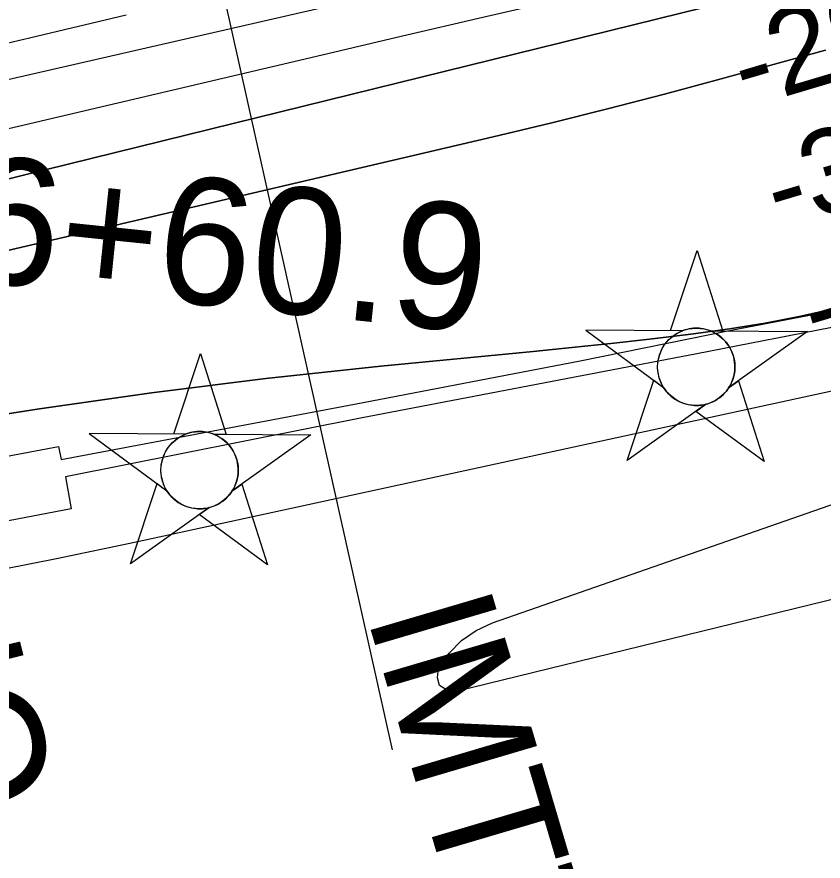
# Model space of a CAD drawing. Extents: x 3567028 to 3605064, y 510945 to 536587.
# Drawn here: x 3598695 to 3599332, y 523549 to 524216 of the extents above; entities that cross this region are included whole.
import ezdxf

# ---------------------------------------------------------------- set-up
doc = ezdxf.new("R2010")
doc.units = 0
for name, color, linetype in [('V-CHAN-DOCK', 7, 'Continuous'), ('V-CHAN-NAID', 7, 'Continuous'), ('V-RIVR-RANG', 7, 'Continuous'), ('V-SURV-IDEN', 7, 'Continuous'), ('V-TOPO-DPTH', 7, 'Continuous'), ('V-TOPO-MAJR', 7, 'Continuous'), ('V-TOPO-MINR', 7, 'Continuous')]:
    doc.layers.add(name, color=color, linetype=linetype)

msp = doc.modelspace()

# ---------------------------------------------------------------- linework, layer by layer
at = {"layer": 'V-CHAN-DOCK'}
for points in [[(3598450.25, 523806.5), (3598447.25, 523823.93), (3598728.12, 523876.98), (3598730.23, 523866.75), (3598962.16, 523910.37), (3599140.4, 523944.59), (3599259.85, 523968.74), (3599351.9, 523986.56), (3599357.39, 523989.43), (3599361.07, 523992.68), (3599364.03, 523997.76), (3599365.88, 524001.39), (3599367.4, 524007.94), (3599367.08, 524013.05), (3599339.46, 524153.68), (3599355.9, 524157.19), (3599362.41, 524151.3), (3599368.96, 524148.69), (3599376.61, 524148.26), (3599496.05, 524170.95), (3599508.99, 524180.43), (3599498.74, 524284.27)], [(3599348.79, 523972.8), (3599232.64, 523950.08), (3598966.8, 523899.39), (3598733.75, 523852.86), (3598738.28, 523827.66), (3598455.93, 523773.54), (3598450.93, 523802.56), (3598342.94, 523781.91), (3598347.48, 523752.66), (3598318.01, 523746.63), (3598312.08, 523775.4), (3598210.55, 523756.56), (3598215.67, 523728.86), (3598185.3, 523722.64), (3598175.13, 523773.13), (3598206.48, 523778.56), (3598209.82, 523760.5), (3598311.27, 523779.31), (3598307.64, 523796.93), (3598338.68, 523802.75), (3598342.23, 523785.84), (3598450.25, 523806.5)]]:
    msp.add_lwpolyline(points, dxfattribs=at)
at = {"layer": 'V-CHAN-NAID'}
for points in [[(3599221.33, 523968.39), (3599211.74, 523968.46), (3599232.87, 524031.95), (3599253.09, 523968.17), (3599243.5, 523968.24), (3599241.93, 523968.82), (3599239.83, 523969.44), (3599237.79, 523969.89), (3599235.76, 523970.19), (3599234.59, 523970.31), (3599233.06, 523970.39), (3599231.33, 523970.39), (3599229.96, 523970.32), (3599228.06, 523970.12), (3599226.69, 523969.9), (3599224.91, 523969.51), (3599223.38, 523969.09), (3599222.35, 523968.76)], [(3599221.33, 523968.39), (3599144.84, 523968.94), (3599206.4, 523923.54), (3599205.29, 523925.45), (3599204.48, 523927.07), (3599203.65, 523929.04), (3599202.96, 523931.1), (3599202.59, 523932.42), (3599202.23, 523934.05), (3599201.99, 523935.49), (3599201.8, 523937.09), (3599201.69, 523938.82), (3599201.68, 523940.41), (3599201.79, 523942.48), (3599201.97, 523944.1), (3599202.36, 523946.3), (3599202.84, 523948.22), (3599203.45, 523950.11), (3599204.1, 523951.79), (3599204.83, 523953.38), (3599205.64, 523954.91), (3599206.7, 523956.65), (3599207.73, 523958.12), (3599208.73, 523959.39), (3599209.73, 523960.53), (3599211.04, 523961.87), (3599212.1, 523962.84), (3599213.81, 523964.23), (3599215.02, 523965.1), (3599216.71, 523966.17), (3599218.44, 523967.12), (3599219.89, 523967.8)], [(3599243.5, 523968.24), (3599320, 523967.69), (3599257.79, 523923.17), (3599258.7, 523924.66), (3599259.68, 523926.51), (3599260.4, 523928.09), (3599261.14, 523930.05), (3599261.68, 523931.83), (3599262.08, 523933.47), (3599262.44, 523935.48), (3599262.63, 523937.06), (3599262.75, 523939.26), (3599262.72, 523941.32), (3599262.53, 523943.54), (3599262.27, 523945.3), (3599261.77, 523947.53), (3599261.14, 523949.67), (3599260.39, 523951.66), (3599259.74, 523953.1), (3599258.73, 523955.01), (3599257.67, 523956.74), (3599256.45, 523958.44), (3599255.19, 523959.98), (3599253.92, 523961.34), (3599252.29, 523962.88), (3599250.55, 523964.29), (3599248.86, 523965.46), (3599246.98, 523966.6), (3599245.5, 523967.36)], [(3598828.85, 523886.73), (3598819.26, 523886.8), (3598840.39, 523950.28), (3598860.61, 523886.5), (3598851.02, 523886.57), (3598849.45, 523887.15), (3598847.35, 523887.77), (3598845.31, 523888.22), (3598843.27, 523888.53), (3598842.11, 523888.64), (3598840.57, 523888.72), (3598838.85, 523888.72), (3598837.48, 523888.65), (3598835.58, 523888.45), (3598834.21, 523888.23), (3598832.43, 523887.85), (3598830.9, 523887.43), (3598829.86, 523887.1)], [(3599239.76, 523910.27), (3599177.56, 523865.74), (3599198.69, 523929.23), (3599206.4, 523923.54), (3599207.04, 523922.57), (3599208.42, 523920.71), (3599209.63, 523919.3), (3599211.1, 523917.8), (3599212.49, 523916.54), (3599213.94, 523915.39), (3599215.35, 523914.4), (3599217.02, 523913.37), (3599218.74, 523912.45), (3599220.53, 523911.64), (3599221.97, 523911.09), (3599223.6, 523910.56), (3599225.83, 523909.99), (3599227.36, 523909.71), (3599229.39, 523909.45), (3599230.92, 523909.35), (3599232.78, 523909.32), (3599234.47, 523909.4), (3599236.18, 523909.58), (3599238.08, 523909.89)], [(3599257.79, 523923.17), (3599265.59, 523928.75), (3599285.81, 523864.98), (3599231.96, 523904.69), (3599239.76, 523910.27), (3599241.43, 523910.74), (3599243.04, 523911.3), (3599245.2, 523912.22), (3599246.93, 523913.1), (3599248.8, 523914.21), (3599250.54, 523915.43), (3599252.09, 523916.67), (3599253.38, 523917.84), (3599254.76, 523919.26), (3599255.96, 523920.66), (3599257.08, 523922.13)], [(3598828.85, 523886.73), (3598752.36, 523887.27), (3598813.92, 523841.87), (3598812.81, 523843.78), (3598812, 523845.41), (3598811.17, 523847.38), (3598810.48, 523849.43), (3598810.11, 523850.75), (3598809.75, 523852.38), (3598809.51, 523853.82), (3598809.32, 523855.42), (3598809.21, 523857.16), (3598809.2, 523858.74), (3598809.31, 523860.81), (3598809.49, 523862.43), (3598809.88, 523864.63), (3598810.36, 523866.56), (3598810.96, 523868.44), (3598811.62, 523870.12), (3598812.35, 523871.71), (3598813.16, 523873.25), (3598814.22, 523874.98), (3598815.25, 523876.45), (3598816.25, 523877.72), (3598817.25, 523878.87), (3598818.56, 523880.2), (3598819.61, 523881.17), (3598821.33, 523882.57), (3598822.54, 523883.44), (3598824.23, 523884.51), (3598825.96, 523885.45), (3598827.41, 523886.14)], [(3598851.02, 523886.57), (3598927.52, 523886.03), (3598865.31, 523841.51), (3598866.22, 523842.99), (3598867.2, 523844.84), (3598867.92, 523846.43), (3598868.66, 523848.38), (3598869.2, 523850.17), (3598869.6, 523851.81), (3598869.96, 523853.82), (3598870.15, 523855.39), (3598870.27, 523857.59), (3598870.24, 523859.66), (3598870.05, 523861.88), (3598869.79, 523863.63), (3598869.29, 523865.87), (3598868.65, 523868.01), (3598867.9, 523869.99), (3598867.26, 523871.43), (3598866.25, 523873.35), (3598865.19, 523875.07), (3598863.97, 523876.77), (3598862.71, 523878.31), (3598861.44, 523879.68), (3598859.81, 523881.21), (3598858.06, 523882.62), (3598856.38, 523883.8), (3598854.5, 523884.93), (3598853.02, 523885.69)], [(3598847.28, 523828.6), (3598785.08, 523784.08), (3598806.2, 523847.56), (3598813.92, 523841.87), (3598814.56, 523840.91), (3598815.94, 523839.05), (3598817.15, 523837.63), (3598818.62, 523836.13), (3598820.01, 523834.88), (3598821.46, 523833.72), (3598822.86, 523832.73), (3598824.54, 523831.7), (3598826.26, 523830.79), (3598828.05, 523829.98), (3598829.49, 523829.42), (3598831.12, 523828.89), (3598833.35, 523828.33), (3598834.88, 523828.04), (3598836.9, 523827.78), (3598838.44, 523827.68), (3598840.3, 523827.66), (3598841.99, 523827.74), (3598843.7, 523827.91), (3598845.6, 523828.22)], [(3598865.31, 523841.51), (3598873.11, 523847.09), (3598893.33, 523783.31), (3598839.48, 523823.02), (3598847.28, 523828.6), (3598848.95, 523829.08), (3598850.56, 523829.64), (3598852.72, 523830.55), (3598854.45, 523831.43), (3598856.32, 523832.55), (3598858.06, 523833.76), (3598859.61, 523835), (3598860.9, 523836.17), (3598862.28, 523837.59), (3598863.48, 523838.99), (3598864.6, 523840.47)]]:
    msp.add_lwpolyline(points, close=True, dxfattribs=at)
for centre in [(3599232.21, 523939.86), (3598839.73, 523858.19)]:
    msp.add_circle(centre, 30.54, dxfattribs=at)
at = {"layer": 'V-RIVR-RANG'}
msp.add_line((3598817.58, 524417.84), (3598991.9, 523637.06), dxfattribs=at)
at = {"layer": 'V-TOPO-DPTH'}
for points in [[(3599293.58, 524305.47), (3598432.34, 524108.27), (3598415.1, 524104.32), (3598397.85, 524100.38), (3598380.61, 524096.44), (3598363.37, 524092.51), (3598329.84, 524084.86), (3598328.88, 524084.64), (3598328.4, 524084.53), (3598327.92, 524084.42), (3598138.98, 524041.5), (3598044.03, 524019.95), (3597949.07, 523998.42), (3597854.1, 523976.95)], [(3599293.58, 524305.47), (3598432.34, 524108.27), (3598415.1, 524104.32), (3598397.85, 524100.38), (3598380.61, 524096.44), (3598363.37, 524092.51), (3598329.84, 524084.86), (3598328.88, 524084.64), (3598328.4, 524084.53), (3598327.92, 524084.42), (3598138.98, 524041.5), (3598044.03, 524019.95), (3597949.07, 523998.42), (3597854.1, 523976.95)], [(3596528.04, 523800.93), (3596570.48, 523803.42), (3597408.04, 523857.65), (3597417.68, 523858.39), (3597427.3, 523859.29), (3597436.89, 523860.42), (3597446.47, 523861.71), (3598016.1, 523945.24), (3598071.52, 523953.79), (3598126.85, 523962.89), (3598182.04, 523972.81), (3598237.13, 523983.29), (3598266.1, 523989.02), (3598306.58, 523997.3), (3598346.98, 524005.92), (3598387.27, 524015.05), (3598427.48, 524024.53), (3598464.33, 524033.46), (3598522.89, 524047.71), (3598581.45, 524062), (3598639.99, 524076.38), (3598698.51, 524090.8), (3599275.59, 524233.49)], [(3599275.59, 524233.49), (3598698.51, 524090.8), (3598639.99, 524076.38), (3598581.45, 524062), (3598522.89, 524047.71), (3598464.33, 524033.46), (3598427.48, 524024.53), (3598387.27, 524015.05), (3598346.98, 524005.92), (3598306.58, 523997.3), (3598266.1, 523989.02), (3598237.13, 523983.29), (3598182.04, 523972.81), (3598126.85, 523962.89), (3598071.52, 523953.79), (3598016.1, 523945.24), (3597446.47, 523861.71), (3597436.89, 523860.42), (3597427.3, 523859.29), (3597417.68, 523858.39), (3597408.04, 523857.65), (3596570.48, 523803.42), (3596528.04, 523800.93)], [(3597898.02, 523875.99), (3598325.06, 523949.1), (3598341.85, 523952.14), (3598358.61, 523955.37), (3598375.3, 523958.9), (3598391.95, 523962.64), (3599071.79, 524121.63), (3599116.97, 524132.48), (3599162.07, 524143.68), (3599207.03, 524155.42), (3599251.9, 524167.5), (3599334.27, 524190.2)], [(3599334.27, 524190.2), (3599251.9, 524167.5), (3599207.03, 524155.42), (3599162.07, 524143.68), (3599116.97, 524132.48), (3599071.79, 524121.63), (3598391.95, 523962.64), (3598375.3, 523958.9), (3598358.61, 523955.37), (3598341.85, 523952.14), (3598325.06, 523949.1), (3597898.02, 523875.99)], [(3597496.53, 523691.3), (3598323.12, 523841.16), (3598352.75, 523846.48), (3598382.4, 523851.73), (3598412.06, 523856.87), (3598441.74, 523861.93), (3598621.13, 523892.22), (3598711.28, 523906.47), (3598801.6, 523919.45), (3598892.17, 523930.52), (3598982.91, 523940.31), (3599103.32, 523952.04), (3599133.97, 523955.13), (3599164.6, 523958.36), (3599195.21, 523961.81), (3599225.81, 523965.41), (3599230.04, 523965.92), (3599258.41, 523969.85), (3599286.68, 523974.44), (3599314.76, 523980.01), (3599342.73, 523986.22)], [(3599342.73, 523986.22), (3599314.76, 523980.01), (3599286.68, 523974.44), (3599258.41, 523969.85), (3599230.04, 523965.92), (3599225.81, 523965.41), (3599195.21, 523961.81), (3599164.6, 523958.36), (3599133.97, 523955.13), (3599103.32, 523952.04), (3598982.91, 523940.31), (3598892.17, 523930.52), (3598801.6, 523919.45), (3598711.28, 523906.47), (3598621.13, 523892.22), (3598441.74, 523861.93), (3598412.06, 523856.87), (3598382.4, 523851.73), (3598352.75, 523846.48), (3598323.12, 523841.16), (3597496.53, 523691.3)]]:
    msp.add_lwpolyline(points, dxfattribs=at)
at = {"layer": 'V-TOPO-MAJR'}
for points in [[(3599345.35, 523921.9), (3598789.73, 523801.4), (3598726.75, 523788.21), (3598663.64, 523775.62), (3598600.37, 523763.94), (3598536.97, 523752.86), (3598472.37, 523742.04), (3598441.17, 523736.94), (3598409.95, 523732), (3598378.69, 523727.3), (3598347.41, 523722.76), (3597730.12, 523635.59)], [(3599431.34, 523778.36), (3599042.58, 523683.15), (3599034.71, 523684.58), (3599029.32, 523687.88), (3599027.63, 523693.97), (3599028.41, 523701.93), (3599036.86, 523713.56), (3599046.6, 523723.64), (3599058.28, 523731.39), (3599071.25, 523737.58), (3599389.27, 523848.46)]]:
    msp.add_lwpolyline(points, dxfattribs=at)
at = {"layer": 'V-TOPO-MINR'}
for points in [[(3599293.58, 524305.47), (3598432.34, 524108.27), (3598415.1, 524104.32), (3598397.85, 524100.38), (3598380.61, 524096.44), (3598363.37, 524092.51), (3598329.84, 524084.86), (3598328.88, 524084.64), (3598328.4, 524084.53), (3598327.92, 524084.42), (3598138.98, 524041.5), (3598044.03, 524019.95), (3597949.07, 523998.42), (3597854.1, 523976.95)], [(3599275.59, 524233.49), (3598698.51, 524090.8), (3598639.99, 524076.38), (3598581.45, 524062), (3598522.89, 524047.71), (3598464.33, 524033.46), (3598427.48, 524024.53), (3598387.27, 524015.05), (3598346.98, 524005.92), (3598306.58, 523997.3), (3598266.1, 523989.02), (3598237.13, 523983.29), (3598182.04, 523972.81), (3598126.85, 523962.89), (3598071.52, 523953.79), (3598016.1, 523945.24), (3597446.47, 523861.71), (3597436.89, 523860.42), (3597427.3, 523859.29), (3597417.68, 523858.39), (3597408.04, 523857.65), (3596570.48, 523803.42), (3596528.04, 523800.93)], [(3599126.83, 524230.76), (3599063.44, 524215.98), (3599000.06, 524201.15), (3598936.7, 524186.29), (3598377.88, 524054.95), (3598357.86, 524050.3), (3598337.82, 524045.74), (3598317.76, 524041.28), (3598297.69, 524036.9), (3597871.89, 523945.33)], [(3598781.63, 524217.87), (3598705.22, 524199.78), (3598628.83, 524181.65), (3598552.45, 524163.46), (3598476.07, 524145.24), (3598397.52, 524126.46), (3598360.42, 524117.64), (3598323.31, 524108.89), (3598286.17, 524100.24), (3598249.01, 524091.65), (3598216.53, 524084.19), (3598163.08, 524072.12), (3598109.57, 524060.33), (3598055.97, 524048.95), (3598002.31, 524037.84), (3597481.04, 523931.98)], [(3599334.27, 524190.2), (3599251.9, 524167.5), (3599207.03, 524155.42), (3599162.07, 524143.68), (3599116.97, 524132.48), (3599071.79, 524121.63), (3598391.95, 523962.64), (3598375.3, 523958.9), (3598358.61, 523955.37), (3598341.85, 523952.14), (3598325.06, 523949.1), (3597898.02, 523875.99)], [(3599342.73, 523986.22), (3599314.76, 523980.01), (3599286.68, 523974.44), (3599258.41, 523969.85), (3599230.04, 523965.92), (3599225.81, 523965.41), (3599195.21, 523961.81), (3599164.6, 523958.36), (3599133.97, 523955.13), (3599103.32, 523952.04), (3598982.91, 523940.31), (3598892.17, 523930.52), (3598801.6, 523919.45), (3598711.28, 523906.47), (3598621.13, 523892.22), (3598441.74, 523861.93), (3598412.06, 523856.87), (3598382.4, 523851.73), (3598352.75, 523846.48), (3598323.12, 523841.16), (3597496.53, 523691.3)]]:
    msp.add_lwpolyline(points, dxfattribs=at)

# ---------------------------------------------------------------- texts
at = {"layer": 'V-CHAN-NAID'}
for s, rotation, p in [(' NO. 2, 3, 4 (118.6) (4)', 283.75515, (3598574.2, 523807.39)), ('IMTT ST. ROSE ', 286.474, (3598971.41, 523743.73))]:
    msp.add_text(s, height=100, rotation=rotation, dxfattribs=at).set_placement(p)
at = {"layer": 'V-RIVR-RANG'}
for s, p in [('-29', (3599271.11, 524144.06)), ('-35', (3599297.21, 524047.49)), ('-38', (3599326.6, 523951.9))]:
    msp.add_text(s, height=67, rotation=16.62575, dxfattribs=at).set_placement(p)
at = {"layer": 'V-SURV-IDEN'}
msp.add_text('5696+60.9', height=100, rotation=354.10326, dxfattribs=at).set_placement((3598429.21, 524031.75))

doc.saveas('drawing.dxf')
